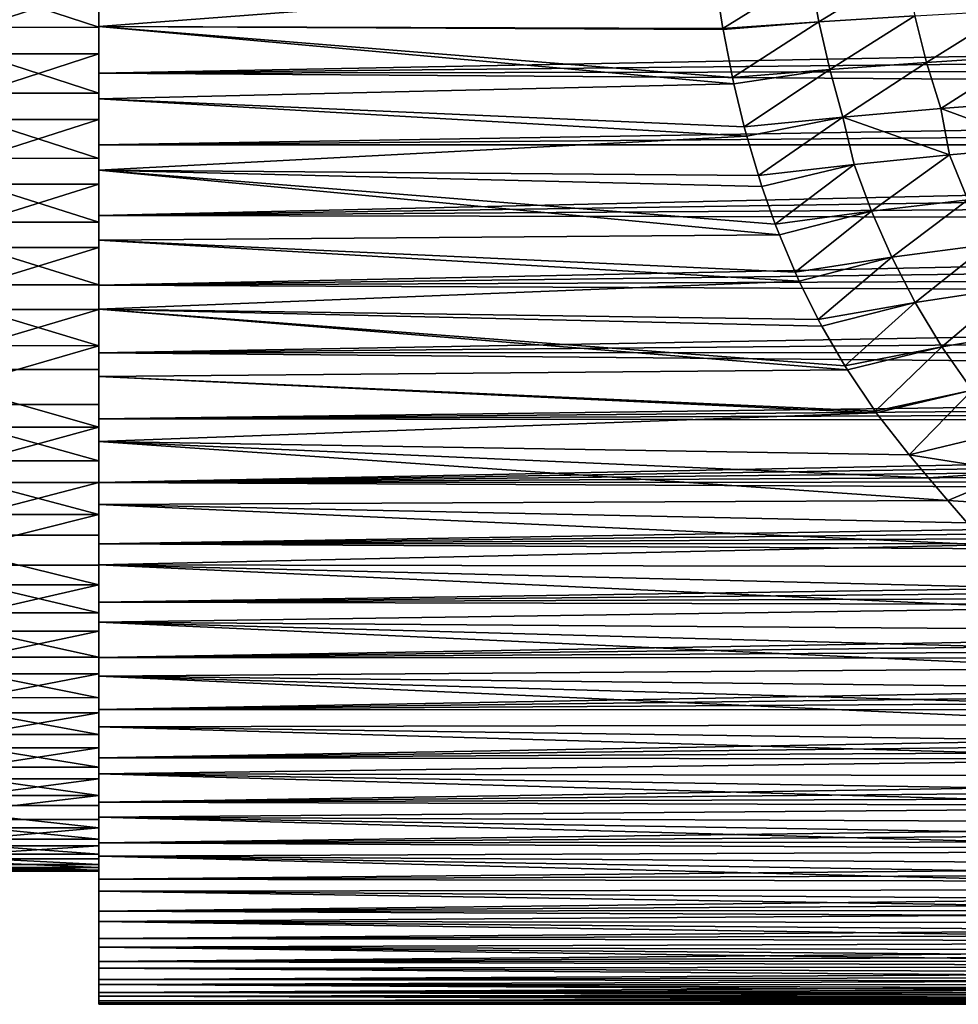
# Model space of a CAD drawing. Header units: metres. Extents: x -46 to 104, y -30 to 30.
# Tile 553 of 656: x 63.56 to 67.09, y -4 to -0.3. Entities that reach past the tile are written whole.
import ezdxf

# ---------------------------------------------------------------- set-up
doc = ezdxf.new("R2010")
doc.units = ezdxf.units.M
doc.layers.add('solid_26_000_502_XXX', color=7, linetype='CONTINUOUS')

msp = doc.modelspace()

# ---------------------------------------------------------------- linework, layer by layer
at = {"layer": 'solid_26_000_502_XXX'}
for points in [[(66.176994, -0.143846, 294.002594), (63.859383, -0.321124, 294.012909), (63.859383, -0.048409, 294.000305)], [(63.859383, -0.324175, 294.515045), (63.859383, -0.048409, 294.000305), (63.859383, -0.321124, 294.012909)], [(63.859383, -0.324175, 294.515045), (63.859383, -0.075091, 294.500793), (63.859383, -0.048409, 294.000305)], [(63.859383, -0.324175, 294.515045), (63.099998, -0.32437, 294.515076), (63.099998, -0.074931, 294.500793)], [(63.859383, -0.324175, 294.515045), (63.099998, -0.074931, 294.500793), (63.859383, -0.075091, 294.500793)], [(66.567558, -0.303695, 294.000488), (66.534515, -0.123759, 293.99115), (66.890808, -0.104871, 293.958374)], [(66.927689, -0.281124, 293.965668), (66.567558, -0.303695, 294.000488), (66.890808, -0.104871, 293.958374)], [(66.176994, -0.143846, 294.002594), (66.206108, -0.328173, 294.013489), (63.859383, -0.321124, 294.012909)], [(66.534515, -0.123759, 293.99115), (66.206108, -0.328173, 294.013489), (66.176994, -0.143846, 294.002594)], [(66.567558, -0.303695, 294.000488), (66.206108, -0.328173, 294.013489), (66.534515, -0.123759, 293.99115)], [(63.859383, -0.174799, 301.495636), (63.099998, -0.17489, 301.495636), (63.099998, -0.42382, 301.474243)], [(63.859383, -0.174799, 301.495636), (63.099998, -0.42382, 301.474243), (63.859383, -0.423994, 301.474213)], [(63.859383, -0.174799, 301.495636), (63.859383, -0.496798, 301.969025), (63.859383, -0.224555, 301.993683)], [(63.859383, -0.174799, 301.495636), (63.859383, -0.423994, 301.474213), (63.859383, -0.496798, 301.969025)], [(75.269821, -0.277667, 301.990356), (63.859383, -0.224555, 301.993683), (63.859383, -0.496798, 301.969025)], [(75.292564, -0.378626, 301.982025), (75.269821, -0.277667, 301.990356), (63.859383, -0.496798, 301.969025)], [(66.608063, -0.48316, 294.017822), (66.567558, -0.303695, 294.000488), (66.927689, -0.281124, 293.965668)], [(66.972466, -0.456291, 293.980377), (66.608063, -0.48316, 294.017822), (66.927689, -0.281124, 293.965668)], [(66.972466, -0.456291, 293.980377), (66.927689, -0.281124, 293.965668), (67.285179, -0.26047, 293.90921)], [(67.334129, -0.432417, 293.920837), (66.972466, -0.456291, 293.980377), (67.285179, -0.26047, 293.90921)], [(63.859383, -0.572133, 294.547089), (63.099998, -0.32437, 294.515076), (63.859383, -0.324175, 294.515045)], [(63.859383, -0.572133, 294.547089), (63.099998, -0.572156, 294.547089), (63.099998, -0.32437, 294.515076)], [(66.24762, -0.537279, 294.036255), (63.859383, -0.592682, 294.044159), (63.859383, -0.321124, 294.012909)], [(63.859383, -0.572133, 294.547089), (63.859383, -0.321124, 294.012909), (63.859383, -0.592682, 294.044159)], [(66.242371, -0.513342, 294.033081), (66.24762, -0.537279, 294.036255), (63.859383, -0.321124, 294.012909)], [(66.206818, -0.332201, 294.013824), (66.242371, -0.513342, 294.033081), (63.859383, -0.321124, 294.012909)], [(66.206108, -0.328173, 294.013489), (66.206818, -0.332201, 294.013824), (63.859383, -0.321124, 294.012909)], [(63.859383, -0.572133, 294.547089), (63.859383, -0.324175, 294.515045), (63.859383, -0.321124, 294.012909)], [(66.567558, -0.303695, 294.000488), (66.206818, -0.332201, 294.013824), (66.206108, -0.328173, 294.013489)], [(66.567558, -0.303695, 294.000488), (66.242371, -0.513342, 294.033081), (66.206818, -0.332201, 294.013824)], [(66.608063, -0.48316, 294.017822), (66.242371, -0.513342, 294.033081), (66.567558, -0.303695, 294.000488)], [(75.309875, -0.477629, 301.971375), (75.292564, -0.378626, 301.982025), (63.859383, -0.496798, 301.969025)], [(63.859383, -0.423994, 301.474213), (63.099998, -0.42382, 301.474243), (63.099998, -0.67059, 301.43515)], [(63.859383, -0.423994, 301.474213), (63.099998, -0.67059, 301.43515), (63.859383, -0.67059, 301.43515)], [(63.859383, -0.423994, 301.474213), (63.859383, -0.67059, 301.43515), (63.859383, -0.496798, 301.969025)], [(67.026314, -0.629802, 294.002289), (66.972466, -0.456291, 293.980377), (67.334129, -0.432417, 293.920837)], [(67.392662, -0.602087, 293.938812), (67.026314, -0.629802, 294.002289), (67.334129, -0.432417, 293.920837)], [(75.322067, -0.575148, 301.958435), (75.309875, -0.477629, 301.971375), (63.859383, -0.496798, 301.969025)], [(66.657104, -0.661659, 294.043182), (66.608063, -0.48316, 294.017822), (66.972466, -0.456291, 293.980377)], [(67.026314, -0.629802, 294.002289), (66.657104, -0.661659, 294.043182), (66.972466, -0.456291, 293.980377)], [(75.322067, -0.575148, 301.958435), (63.859383, -0.496798, 301.969025), (63.859383, -0.766388, 301.925903)], [(63.859383, -0.67059, 301.43515), (63.859383, -0.766388, 301.925903), (63.859383, -0.496798, 301.969025)], [(66.608063, -0.48316, 294.017822), (66.24762, -0.537279, 294.036255), (66.242371, -0.513342, 294.033081)], [(66.608063, -0.48316, 294.017822), (66.286598, -0.698124, 294.061401), (66.24762, -0.537279, 294.036255)], [(66.657104, -0.661659, 294.043182), (66.286598, -0.698124, 294.061401), (66.608063, -0.48316, 294.017822)], [(66.24762, -0.537279, 294.036255), (66.286598, -0.698124, 294.061401), (63.859383, -0.592682, 294.044159)], [(63.859383, -0.817219, 294.596741), (63.099998, -0.572156, 294.547089), (63.859383, -0.572133, 294.547089)], [(63.859383, -0.817219, 294.596741), (63.099998, -0.817026, 294.59671), (63.099998, -0.572156, 294.547089)], [(63.859383, -0.817219, 294.596741), (63.859383, -0.572133, 294.547089), (63.859383, -0.592682, 294.044159)], [(75.329323, -0.671394, 301.943237), (75.322067, -0.575148, 301.958435), (63.859383, -0.766388, 301.925903)], [(66.29628, -0.734213, 294.067963), (63.859383, -0.861176, 294.093811), (63.859383, -0.592682, 294.044159)], [(63.859383, -0.817219, 294.596741), (63.859383, -0.592682, 294.044159), (63.859383, -0.861176, 294.093811)], [(66.286598, -0.698124, 294.061401), (66.29628, -0.734213, 294.067963), (63.859383, -0.592682, 294.044159)], [(67.414406, -0.772702, 293.972809), (67.026314, -0.629802, 294.002289), (67.392662, -0.602087, 293.938812)], [(66.657104, -0.661659, 294.043182), (66.29628, -0.734213, 294.067963), (66.286598, -0.698124, 294.061401)], [(66.657104, -0.661659, 294.043182), (66.339844, -0.882043, 294.09845), (66.29628, -0.734213, 294.067963)], [(66.699684, -0.840384, 294.07782), (66.339844, -0.882043, 294.09845), (66.657104, -0.661659, 294.043182)], [(67.058372, -0.804088, 294.035919), (66.657104, -0.661659, 294.043182), (67.026314, -0.629802, 294.002289)], [(67.058372, -0.804088, 294.035919), (66.699684, -0.840384, 294.07782), (66.657104, -0.661659, 294.043182)], [(67.414406, -0.772702, 293.972809), (67.058372, -0.804088, 294.035919), (67.026314, -0.629802, 294.002289)], [(63.859383, -0.67059, 301.43515), (63.099998, -0.67059, 301.43515), (63.099998, -0.913942, 301.378571)], [(63.859383, -0.913772, 301.378601), (63.859383, -0.67059, 301.43515), (63.099998, -0.913942, 301.378571)], [(63.859383, -0.913772, 301.378601), (63.859383, -0.766388, 301.925903), (63.859383, -0.67059, 301.43515)], [(75.331688, -0.766388, 301.925903), (75.329323, -0.671394, 301.943237), (63.859383, -0.766388, 301.925903)], [(66.29628, -0.734213, 294.067963), (66.339844, -0.882043, 294.09845), (63.859383, -0.861176, 294.093811)], [(63.859383, -1.032408, 301.864471), (75.331688, -0.766388, 301.925903), (63.859383, -0.766388, 301.925903)], [(63.859383, -0.913772, 301.378601), (63.859383, -1.032408, 301.864471), (63.859383, -0.766388, 301.925903)], [(75.32933, -0.861459, 301.906128), (75.331688, -0.766388, 301.925903), (63.859383, -1.032408, 301.864471)], [(67.126869, -0.973736, 294.072845), (67.058372, -0.804088, 294.035919), (67.414406, -0.772702, 293.972809)], [(66.76564, -1.016007, 294.119263), (66.699684, -0.840384, 294.07782), (67.058372, -0.804088, 294.035919)], [(67.126869, -0.973736, 294.072845), (66.76564, -1.016007, 294.119263), (67.058372, -0.804088, 294.035919)], [(63.859383, -1.057626, 294.663635), (63.099998, -1.057734, 294.663666), (63.099998, -0.817026, 294.59671)], [(63.859383, -1.057626, 294.663635), (63.099998, -0.817026, 294.59671), (63.859383, -0.817219, 294.596741)], [(63.859383, -1.057626, 294.663635), (63.859383, -0.817219, 294.596741), (63.859383, -0.861176, 294.093811)], [(66.699684, -0.840384, 294.07782), (66.353111, -0.923071, 294.107971), (66.339844, -0.882043, 294.09845)], [(66.699684, -0.840384, 294.07782), (66.403206, -1.0646, 294.144287), (66.353111, -0.923071, 294.107971)], [(66.76564, -1.016007, 294.119263), (66.403206, -1.0646, 294.144287), (66.699684, -0.840384, 294.07782)], [(66.418571, -1.104415, 294.155487), (63.859383, -1.125611, 294.161652), (63.859383, -0.861176, 294.093811)], [(63.859383, -1.057626, 294.663635), (63.859383, -0.861176, 294.093811), (63.859383, -1.125611, 294.161652)], [(66.403206, -1.0646, 294.144287), (66.418571, -1.104415, 294.155487), (63.859383, -0.861176, 294.093811)], [(66.353111, -0.923071, 294.107971), (66.403206, -1.0646, 294.144287), (63.859383, -0.861176, 294.093811)], [(66.339844, -0.882043, 294.09845), (66.353111, -0.923071, 294.107971), (63.859383, -0.861176, 294.093811)], [(75.322075, -0.956893, 301.88385), (75.32933, -0.861459, 301.906128), (63.859383, -1.032408, 301.864471)], [(63.859383, -0.913772, 301.378601), (63.099998, -0.913942, 301.378571), (63.099998, -1.152638, 301.304749)], [(63.859383, -0.913772, 301.378601), (63.099998, -1.152638, 301.304749), (63.859383, -1.152724, 301.304718)], [(63.859383, -0.913772, 301.378601), (63.859383, -1.152724, 301.304718), (63.859383, -1.032408, 301.864471)], [(75.309891, -1.052683, 301.859009), (75.322075, -0.956893, 301.88385), (63.859383, -1.032408, 301.864471)], [(66.841461, -1.189375, 294.168549), (66.76564, -1.016007, 294.119263), (67.126869, -0.973736, 294.072845)], [(67.203796, -1.140727, 294.116913), (66.841461, -1.189375, 294.168549), (67.126869, -0.973736, 294.072845)], [(75.309891, -1.052683, 301.859009), (63.859383, -1.032408, 301.864471), (63.859383, -1.293938, 301.784943)], [(63.859383, -1.152724, 301.304718), (63.859383, -1.293938, 301.784943), (63.859383, -1.032408, 301.864471)], [(66.76564, -1.016007, 294.119263), (66.418571, -1.104415, 294.155487), (66.403206, -1.0646, 294.144287)], [(66.76564, -1.016007, 294.119263), (66.477829, -1.245223, 294.198761), (66.418571, -1.104415, 294.155487)], [(66.841461, -1.189375, 294.168549), (66.477829, -1.245223, 294.198761), (66.76564, -1.016007, 294.119263)], [(63.859383, -1.292929, 294.747559), (63.099998, -1.057734, 294.663666), (63.859383, -1.057626, 294.663635)], [(63.859383, -1.292929, 294.747559), (63.099998, -1.293051, 294.74762), (63.099998, -1.057734, 294.663666)], [(75.292587, -1.149002, 301.831421), (75.309891, -1.052683, 301.859009), (63.859383, -1.293938, 301.784943)], [(63.859383, -1.292929, 294.747559), (63.859383, -1.057626, 294.663635), (63.859383, -1.125611, 294.161652)], [(66.418571, -1.104415, 294.155487), (66.477829, -1.245223, 294.198761), (63.859383, -1.125611, 294.161652)], [(66.493301, -1.27913, 294.210022), (63.859383, -1.385119, 294.247467), (63.859383, -1.125611, 294.161652)], [(63.859383, -1.292929, 294.747559), (63.859383, -1.125611, 294.161652), (63.859383, -1.385119, 294.247467)], [(66.477829, -1.245223, 294.198761), (66.493301, -1.27913, 294.210022), (63.859383, -1.125611, 294.161652)], [(66.929077, -1.359835, 294.225372), (66.841461, -1.189375, 294.168549), (67.203796, -1.140727, 294.116913)], [(67.291969, -1.304463, 294.167572), (66.929077, -1.359835, 294.225372), (67.203796, -1.140727, 294.116913)], [(63.859383, -1.152724, 301.304718), (63.099998, -1.152638, 301.304749), (63.099998, -1.38546, 301.214111)], [(63.859383, -1.152724, 301.304718), (63.099998, -1.38546, 301.214111), (63.859383, -1.385607, 301.21405)], [(75.269867, -1.246258, 301.800903), (75.292587, -1.149002, 301.831421), (63.859383, -1.293938, 301.784943)], [(63.859383, -1.152724, 301.304718), (63.859383, -1.385607, 301.21405), (63.859383, -1.293938, 301.784943)], [(66.841461, -1.189375, 294.168549), (66.493301, -1.27913, 294.210022), (66.477829, -1.245223, 294.198761)], [(66.841461, -1.189375, 294.168549), (66.564781, -1.42329, 294.26178), (66.493301, -1.27913, 294.210022)], [(66.929077, -1.359835, 294.225372), (66.564781, -1.42329, 294.26178), (66.841461, -1.189375, 294.168549)], [(75.241501, -1.344649, 301.767212), (75.269867, -1.246258, 301.800903), (63.859383, -1.293938, 301.784943)], [(63.859383, -1.521912, 294.848206), (63.099998, -1.293051, 294.74762), (63.859383, -1.292929, 294.747559)], [(63.859383, -1.521912, 294.848206), (63.099998, -1.521779, 294.848145), (63.099998, -1.293051, 294.74762)], [(66.493301, -1.27913, 294.210022), (66.564781, -1.42329, 294.26178), (63.859383, -1.385119, 294.247467)], [(63.859383, -1.521912, 294.848206), (63.859383, -1.292929, 294.747559), (63.859383, -1.385119, 294.247467)], [(75.241501, -1.344649, 301.767212), (63.859383, -1.293938, 301.784943), (63.859383, -1.549124, 301.687836)], [(63.859383, -1.385607, 301.21405), (63.859383, -1.549124, 301.687836), (63.859383, -1.293938, 301.784943)], [(67.029381, -1.526835, 294.289429), (66.929077, -1.359835, 294.225372), (67.291969, -1.304463, 294.167572)], [(67.392212, -1.464569, 294.224457), (67.029381, -1.526835, 294.289429), (67.291969, -1.304463, 294.167572)], [(75.207024, -1.444539, 301.730042), (75.241501, -1.344649, 301.767212), (63.859383, -1.549124, 301.687836)], [(66.929077, -1.359835, 294.225372), (66.578148, -1.448258, 294.271393), (66.564781, -1.42329, 294.26178)], [(66.929077, -1.359835, 294.225372), (66.665016, -1.59809, 294.333099), (66.578148, -1.448258, 294.271393)], [(67.029381, -1.526835, 294.289429), (66.665016, -1.59809, 294.333099), (66.929077, -1.359835, 294.225372)], [(63.859383, -1.385607, 301.21405), (63.099998, -1.38546, 301.214111), (63.099998, -1.611222, 301.107086)], [(63.859383, -1.385607, 301.21405), (63.099998, -1.611222, 301.107086), (63.859383, -1.611048, 301.107178)], [(66.674248, -1.612879, 294.3396), (63.859383, -1.637915, 294.350708), (63.859383, -1.385119, 294.247467)], [(63.859383, -1.521912, 294.848206), (63.859383, -1.385119, 294.247467), (63.859383, -1.637915, 294.350708)], [(66.665016, -1.59809, 294.333099), (66.674248, -1.612879, 294.3396), (63.859383, -1.385119, 294.247467)], [(66.578148, -1.448258, 294.271393), (66.665016, -1.59809, 294.333099), (63.859383, -1.385119, 294.247467)], [(66.564781, -1.42329, 294.26178), (66.578148, -1.448258, 294.271393), (63.859383, -1.385119, 294.247467)], [(63.859383, -1.385607, 301.21405), (63.859383, -1.611048, 301.107178), (63.859383, -1.549124, 301.687836)], [(75.165924, -1.546211, 301.689056), (75.207024, -1.444539, 301.730042), (63.859383, -1.549124, 301.687836)], [(67.143082, -1.689838, 294.360382), (67.029381, -1.526835, 294.289429), (67.392212, -1.464569, 294.224457)], [(63.859383, -1.521912, 294.848206), (63.099998, -1.742752, 294.964752), (63.099998, -1.521779, 294.848145)], [(63.859383, -1.742823, 294.964783), (63.099998, -1.742752, 294.964752), (63.859383, -1.521912, 294.848206)], [(63.859383, -1.742823, 294.964783), (63.859383, -1.521912, 294.848206), (63.859383, -1.637915, 294.350708)], [(75.117813, -1.649818, 301.643921), (75.165924, -1.546211, 301.689056), (63.859383, -1.549124, 301.687836)], [(75.117813, -1.649818, 301.643921), (63.859383, -1.549124, 301.687836), (63.859383, -1.797072, 301.573578)], [(63.859383, -1.611048, 301.107178), (63.859383, -1.797072, 301.573578), (63.859383, -1.549124, 301.687836)], [(67.029381, -1.526835, 294.289429), (66.674248, -1.612879, 294.3396), (66.665016, -1.59809, 294.333099)], [(67.029381, -1.526835, 294.289429), (66.779327, -1.768918, 294.412384), (66.674248, -1.612879, 294.3396)], [(67.143082, -1.689838, 294.360382), (66.779327, -1.768918, 294.412384), (67.029381, -1.526835, 294.289429)], [(63.859383, -1.611048, 301.107178), (63.099998, -1.611222, 301.107086), (63.859383, -1.828753, 300.984222)], [(63.859383, -1.828753, 300.984222), (63.099998, -1.611222, 301.107086), (63.099998, -1.828773, 300.984222)], [(63.859383, -1.611048, 301.107178), (63.859383, -1.828753, 300.984222), (63.859383, -1.797072, 301.573578)], [(66.674248, -1.612879, 294.3396), (66.779327, -1.768918, 294.412384), (63.859383, -1.637915, 294.350708)], [(66.783089, -1.77412, 294.414948), (63.859383, -1.88301, 294.470947), (63.859383, -1.637915, 294.350708)], [(63.859383, -1.954684, 295.09668), (63.859383, -1.637915, 294.350708), (63.859383, -1.88301, 294.470947)], [(66.779327, -1.768918, 294.412384), (66.783089, -1.77412, 294.414948), (63.859383, -1.637915, 294.350708)], [(63.859383, -1.954684, 295.09668), (63.859383, -1.742823, 294.964783), (63.859383, -1.637915, 294.350708)], [(75.090782, -1.702525, 301.619598), (75.117813, -1.649818, 301.643921), (63.859383, -1.797072, 301.573578)], [(75.061852, -1.755746, 301.594086), (75.090782, -1.702525, 301.619598), (63.859383, -1.797072, 301.573578)], [(67.143082, -1.689838, 294.360382), (66.783089, -1.77412, 294.414948), (66.779327, -1.768918, 294.412384)], [(67.143082, -1.689838, 294.360382), (66.906227, -1.932684, 294.497894), (66.783089, -1.77412, 294.414948)], [(67.143082, -1.689838, 294.360382), (67.198189, -1.862182, 294.450287), (66.906227, -1.932684, 294.497894)], [(63.859383, -1.954684, 295.09668), (63.099998, -1.954845, 295.096802), (63.099998, -1.742752, 294.964752)], [(63.859383, -1.954684, 295.09668), (63.099998, -1.742752, 294.964752), (63.859383, -1.742823, 294.964783)], [(75.030754, -1.80961, 301.567261), (75.061852, -1.755746, 301.594086), (63.859383, -1.797072, 301.573578)], [(66.783089, -1.77412, 294.414948), (66.906227, -1.932684, 294.497894), (63.859383, -1.88301, 294.470947)], [(75.030754, -1.80961, 301.567261), (63.859383, -1.797072, 301.573578), (63.859383, -2.036942, 301.442505)], [(63.859383, -1.828753, 300.984222), (63.859383, -2.036942, 301.442505), (63.859383, -1.797072, 301.573578)], [(74.997314, -1.864195, 301.539032), (75.030754, -1.80961, 301.567261), (63.859383, -2.036942, 301.442505)], [(63.859383, -1.828753, 300.984222), (63.099998, -1.828773, 300.984222), (63.099998, -2.037006, 300.846161)], [(63.859383, -1.828753, 300.984222), (63.099998, -2.037006, 300.846161), (63.859383, -2.037167, 300.846039)], [(63.859383, -1.828753, 300.984222), (63.859383, -2.037167, 300.846039), (63.859383, -2.036942, 301.442505)], [(74.961685, -1.919367, 301.50943), (74.997314, -1.864195, 301.539032), (63.859383, -2.036942, 301.442505)], [(67.051575, -2.104823, 294.598572), (63.859383, -2.119608, 294.607758), (63.859383, -1.88301, 294.470947)], [(63.859383, -2.157013, 295.243683), (63.859383, -1.88301, 294.470947), (63.859383, -2.119608, 294.607758)], [(66.978798, -2.019385, 294.54715), (67.051575, -2.104823, 294.598572), (63.859383, -1.88301, 294.470947)], [(66.906227, -1.932684, 294.497894), (66.978798, -2.019385, 294.54715), (63.859383, -1.88301, 294.470947)], [(63.859383, -2.157013, 295.243683), (63.859383, -1.954684, 295.09668), (63.859383, -1.88301, 294.470947)], [(67.310844, -1.996871, 294.524231), (66.906227, -1.932684, 294.497894), (67.198189, -1.862182, 294.450287)], [(74.923584, -1.975245, 301.478271), (74.961685, -1.919367, 301.50943), (63.859383, -2.036942, 301.442505)], [(63.859383, -2.157013, 295.243683), (63.099998, -1.954845, 295.096802), (63.859383, -1.954684, 295.09668)], [(63.859383, -2.157013, 295.243683), (63.099998, -2.156976, 295.243652), (63.099998, -1.954845, 295.096802)], [(67.310844, -1.996871, 294.524231), (66.978798, -2.019385, 294.54715), (66.906227, -1.932684, 294.497894)], [(74.882759, -2.031912, 301.445496), (74.923584, -1.975245, 301.478271), (63.859383, -2.036942, 301.442505)], [(67.310844, -1.996871, 294.524231), (67.051575, -2.104823, 294.598572), (66.978798, -2.019385, 294.54715)], [(67.423782, -2.128197, 294.603027), (67.051575, -2.104823, 294.598572), (67.310844, -1.996871, 294.524231)], [(63.859383, -2.037167, 300.846039), (63.099998, -2.037006, 300.846161), (63.099998, -2.234858, 300.693573)], [(63.859383, -2.037167, 300.846039), (63.099998, -2.234858, 300.693573), (63.859383, -2.234771, 300.693665)], [(74.839417, -2.089217, 301.411041), (74.882759, -2.031912, 301.445496), (63.859383, -2.036942, 301.442505)], [(74.839417, -2.089217, 301.411041), (63.859383, -2.036942, 301.442505), (63.859383, -2.267051, 301.295532)], [(63.859383, -2.037167, 300.846039), (63.859383, -2.267051, 301.295532), (63.859383, -2.036942, 301.442505)], [(63.859383, -2.037167, 300.846039), (63.859383, -2.234771, 300.693665), (63.859383, -2.267051, 301.295532)], [(74.793243, -2.147256, 301.374817), (74.839417, -2.089217, 301.411041), (63.859383, -2.267051, 301.295532)], [(67.051575, -2.104823, 294.598572), (67.12455, -2.188947, 294.6521), (63.859383, -2.119608, 294.607758)], [(67.423782, -2.128197, 294.603027), (67.12455, -2.188947, 294.6521), (67.051575, -2.104823, 294.598572)], [(67.197693, -2.271706, 294.707672), (63.859383, -2.346132, 294.760284), (63.859383, -2.119608, 294.607758)], [(63.859383, -2.348256, 295.404663), (63.859383, -2.119608, 294.607758), (63.859383, -2.346132, 294.760284)], [(67.12455, -2.188947, 294.6521), (67.197693, -2.271706, 294.707672), (63.859383, -2.119608, 294.607758)], [(63.859383, -2.348256, 295.404663), (63.859383, -2.157013, 295.243683), (63.859383, -2.119608, 294.607758)], [(74.743942, -2.206106, 301.336639), (74.793243, -2.147256, 301.374817), (63.859383, -2.267051, 301.295532)], [(63.859383, -2.157013, 295.243683), (63.099998, -2.348116, 295.404541), (63.099998, -2.156976, 295.243652)], [(63.859383, -2.348256, 295.404663), (63.099998, -2.348116, 295.404541), (63.859383, -2.157013, 295.243683)], [(74.691734, -2.265607, 301.296509), (74.743942, -2.206106, 301.336639), (63.859383, -2.267051, 301.295532)], [(63.859383, -2.234771, 300.693665), (63.099998, -2.234858, 300.693573), (63.859383, -2.421228, 300.527374)], [(63.859383, -2.421228, 300.527374), (63.099998, -2.234858, 300.693573), (63.099998, -2.421322, 300.527283)], [(63.859383, -2.234771, 300.693665), (63.859383, -2.486558, 301.133209), (63.859383, -2.267051, 301.295532)], [(63.859383, -2.234771, 300.693665), (63.859383, -2.421228, 300.527374), (63.859383, -2.486558, 301.133209)], [(74.636307, -2.325815, 301.254303), (74.691734, -2.265607, 301.296509), (63.859383, -2.267051, 301.295532)], [(74.636307, -2.325815, 301.254303), (63.859383, -2.267051, 301.295532), (63.859383, -2.486558, 301.133209)], [(67.197693, -2.271706, 294.707672), (67.271019, -2.353049, 294.76532), (63.859383, -2.346132, 294.760284)], [(74.577354, -2.386785, 301.209869), (74.636307, -2.325815, 301.254303), (63.859383, -2.486558, 301.133209)], [(63.859383, -2.527168, 295.578552), (63.099998, -2.527291, 295.578674), (63.099998, -2.348116, 295.404541)], [(63.859383, -2.527168, 295.578552), (63.099998, -2.348116, 295.404541), (63.859383, -2.348256, 295.404663)], [(67.418579, -2.511251, 294.886536), (63.859383, -2.561637, 294.927856), (63.859383, -2.346132, 294.760284)], [(63.859383, -2.527168, 295.578552), (63.859383, -2.346132, 294.760284), (63.859383, -2.561637, 294.927856)], [(67.344643, -2.432914, 294.824951), (67.418579, -2.511251, 294.886536), (63.859383, -2.346132, 294.760284)], [(67.271019, -2.353049, 294.76532), (67.344643, -2.432914, 294.824951), (63.859383, -2.346132, 294.760284)], [(63.859383, -2.527168, 295.578552), (63.859383, -2.348256, 295.404663), (63.859383, -2.346132, 294.760284)], [(74.515068, -2.44836, 301.163147), (74.577354, -2.386785, 301.209869), (63.859383, -2.486558, 301.133209)], [(63.859383, -2.421228, 300.527374), (63.099998, -2.421322, 300.527283), (63.099998, -2.595448, 300.348114)], [(63.859383, -2.421228, 300.527374), (63.099998, -2.595448, 300.348114), (63.859383, -2.595547, 300.347992)], [(63.859383, -2.421228, 300.527374), (63.859383, -2.694729, 300.956085), (63.859383, -2.486558, 301.133209)], [(63.859383, -2.421228, 300.527374), (63.859383, -2.595547, 300.347992), (63.859383, -2.694729, 300.956085)], [(74.449203, -2.510531, 301.114044), (74.515068, -2.44836, 301.163147), (63.859383, -2.486558, 301.133209)], [(74.449203, -2.510531, 301.114044), (63.859383, -2.486558, 301.133209), (63.859383, -2.694729, 300.956085)], [(74.379463, -2.573312, 301.062347), (74.449203, -2.510531, 301.114044), (63.859383, -2.694729, 300.956085)], [(67.418579, -2.511251, 294.886536), (67.492805, -2.588014, 294.950043), (63.859383, -2.561637, 294.927856)], [(63.859383, -2.693542, 295.765076), (63.099998, -2.527291, 295.578674), (63.859383, -2.527168, 295.578552)], [(63.859383, -2.693542, 295.765076), (63.099998, -2.693587, 295.765137), (63.099998, -2.527291, 295.578674)], [(63.859383, -2.693542, 295.765076), (63.859383, -2.527168, 295.578552), (63.859383, -2.561637, 294.927856)], [(67.642502, -2.736612, 295.082642), (63.859383, -2.765429, 295.109955), (63.859383, -2.561637, 294.927856)], [(63.859383, -2.846265, 295.963135), (63.859383, -2.561637, 294.927856), (63.859383, -2.765429, 295.109955)], [(67.567436, -2.663151, 295.015442), (67.642502, -2.736612, 295.082642), (63.859383, -2.561637, 294.927856)], [(67.492805, -2.588014, 294.950043), (67.567436, -2.663151, 295.015442), (63.859383, -2.561637, 294.927856)], [(63.859383, -2.846265, 295.963135), (63.859383, -2.693542, 295.765076), (63.859383, -2.561637, 294.927856)], [(74.305977, -2.636557, 301.008087), (74.379463, -2.573312, 301.062347), (63.859383, -2.694729, 300.956085)], [(63.859383, -2.595547, 300.347992), (63.099998, -2.595448, 300.348114), (63.099998, -2.756348, 300.156982)], [(63.859383, -2.595547, 300.347992), (63.099998, -2.756348, 300.156982), (63.859383, -2.756398, 300.156921)], [(63.859383, -2.595547, 300.347992), (63.859383, -2.756398, 300.156921), (63.859383, -2.694729, 300.956085)], [(74.228622, -2.700179, 300.951111), (74.305977, -2.636557, 301.008087), (63.859383, -2.694729, 300.956085)], [(63.859383, -2.846265, 295.963135), (63.099998, -2.693587, 295.765137), (63.859383, -2.693542, 295.765076)], [(63.859383, -2.846265, 295.963135), (63.099998, -2.846157, 295.962982), (63.099998, -2.693587, 295.765137)], [(74.228622, -2.700179, 300.951111), (63.859383, -2.694729, 300.956085), (63.859383, -2.890136, 300.76535)], [(63.859383, -2.756398, 300.156921), (63.859383, -2.890136, 300.76535), (63.859383, -2.694729, 300.956085)], [(74.147194, -2.764112, 300.891296), (74.228622, -2.700179, 300.951111), (63.859383, -2.890136, 300.76535)], [(67.642502, -2.736612, 295.082642), (67.717972, -2.808356, 295.151642), (63.859383, -2.765429, 295.109955)], [(63.859383, -2.756398, 300.156921), (63.099998, -2.756348, 300.156982), (63.099998, -2.903202, 299.954834)], [(63.859383, -2.756398, 300.156921), (63.099998, -2.903202, 299.954834), (63.859383, -2.903094, 299.955017)], [(63.859383, -2.756398, 300.156921), (63.859383, -2.903094, 299.955017), (63.859383, -2.890136, 300.76535)], [(74.061714, -2.828241, 300.828613), (74.147194, -2.764112, 300.891296), (63.859383, -2.890136, 300.76535)], [(67.870522, -2.946527, 295.29483), (63.859383, -2.956202, 295.305389), (63.859383, -2.765429, 295.109955)], [(63.859383, -2.9842, 296.171204), (63.859383, -2.765429, 295.109955), (63.859383, -2.956202, 295.305389)], [(67.793961, -2.878342, 295.222382), (67.870522, -2.946527, 295.29483), (63.859383, -2.765429, 295.109955)], [(67.717972, -2.808356, 295.151642), (67.793961, -2.878342, 295.222382), (63.859383, -2.765429, 295.109955)], [(63.859383, -2.9842, 296.171204), (63.859383, -2.846265, 295.963135), (63.859383, -2.765429, 295.109955)], [(63.859383, -2.9842, 296.171204), (63.099998, -2.984223, 296.171234), (63.099998, -2.846157, 295.962982)], [(63.859383, -2.9842, 296.171204), (63.099998, -2.846157, 295.962982), (63.859383, -2.846265, 295.963135)], [(73.972229, -2.892392, 300.76297), (74.061714, -2.828241, 300.828613), (63.859383, -2.890136, 300.76535)], [(63.859383, -2.903094, 299.955017), (63.099998, -2.903202, 299.954834), (63.099998, -3.035262, 299.742767)], [(63.859383, -2.903094, 299.955017), (63.099998, -3.035262, 299.742767), (63.859383, -3.035285, 299.742706)], [(73.972229, -2.892392, 300.76297), (63.859383, -2.890136, 300.76535), (63.859383, -3.072024, 300.561768)], [(63.859383, -2.903094, 299.955017), (63.859383, -3.072024, 300.561768), (63.859383, -2.890136, 300.76535)], [(73.878738, -2.956395, 300.694397), (73.972229, -2.892392, 300.76297), (63.859383, -3.072024, 300.561768)], [(63.859383, -2.903094, 299.955017), (63.859383, -3.035285, 299.742706), (63.859383, -3.072024, 300.561768)], [(67.870522, -2.946527, 295.29483), (67.947609, -3.01287, 295.368927), (63.859383, -2.956202, 295.305389)], [(68.025337, -3.07734, 295.444611), (63.859383, -3.133104, 295.513306), (63.859383, -2.956202, 295.305389)], [(63.859383, -3.214154, 296.614655), (63.859383, -2.956202, 295.305389), (63.859383, -3.133104, 295.513306)], [(67.947609, -3.01287, 295.368927), (68.025337, -3.07734, 295.444611), (63.859383, -2.956202, 295.305389)], [(63.859383, -3.107008, 296.388641), (63.859383, -2.9842, 296.171204), (63.859383, -2.956202, 295.305389)], [(63.859383, -3.214154, 296.614655), (63.859383, -3.107008, 296.388641), (63.859383, -2.956202, 295.305389)], [(73.781105, -3.020168, 300.622711), (73.878738, -2.956395, 300.694397), (63.859383, -3.072024, 300.561768)], [(63.859383, -3.107008, 296.388641), (63.099998, -2.984223, 296.171234), (63.859383, -2.9842, 296.171204)], [(63.859383, -3.107008, 296.388641), (63.099998, -3.107083, 296.388763), (63.099998, -2.984223, 296.171234)], [(63.859383, -3.035285, 299.742706), (63.099998, -3.035262, 299.742767), (63.099998, -3.151855, 299.52179)], [(63.859383, -3.035285, 299.742706), (63.099998, -3.151855, 299.52179), (63.859383, -3.151937, 299.521606)], [(73.679573, -3.083469, 300.547974), (73.781105, -3.020168, 300.622711), (63.859383, -3.072024, 300.561768)], [(63.859383, -3.035285, 299.742706), (63.859383, -3.239789, 300.346008), (63.859383, -3.072024, 300.561768)], [(63.859383, -3.035285, 299.742706), (63.859383, -3.151937, 299.521606), (63.859383, -3.239789, 300.346008)], [(73.679573, -3.083469, 300.547974), (63.859383, -3.072024, 300.561768), (63.859383, -3.239789, 300.346008)], [(63.859383, -3.214154, 296.614655), (63.099998, -3.107083, 296.388763), (63.859383, -3.107008, 296.388641)], [(63.859383, -3.214154, 296.614655), (63.099998, -3.21411, 296.614532), (63.099998, -3.107083, 296.388763)], [(68.025337, -3.07734, 295.444611), (68.10379, -3.139902, 295.521881), (63.859383, -3.133104, 295.513306)], [(73.574463, -3.146012, 300.470337), (73.679573, -3.083469, 300.547974), (63.859383, -3.239789, 300.346008)], [(63.859383, -3.838309, 299.125793), (63.859383, -3.133104, 295.513306), (63.859383, -3.295571, 295.733032)], [(68.262772, -3.259153, 295.680969), (63.859383, -3.295571, 295.733032), (63.859383, -3.133104, 295.513306)], [(63.859383, -3.435158, 297.329407), (63.859383, -3.133104, 295.513306), (63.859383, -3.838309, 299.125793)], [(68.182892, -3.200512, 295.600677), (68.262772, -3.259153, 295.680969), (63.859383, -3.133104, 295.513306)], [(68.10379, -3.139902, 295.521881), (68.182892, -3.200512, 295.600677), (63.859383, -3.133104, 295.513306)], [(63.859383, -3.304804, 296.847504), (63.859383, -3.214154, 296.614655), (63.859383, -3.133104, 295.513306)], [(63.859383, -3.378514, 297.085876), (63.859383, -3.304804, 296.847504), (63.859383, -3.133104, 295.513306)], [(63.859383, -3.435158, 297.329407), (63.859383, -3.378514, 297.085876), (63.859383, -3.133104, 295.513306)], [(73.4655, -3.207747, 300.389648), (73.574463, -3.146012, 300.470337), (63.859383, -3.239789, 300.346008)], [(63.859383, -3.151937, 299.521606), (63.099998, -3.151855, 299.52179), (63.099998, -3.252387, 299.29306)], [(63.859383, -3.151937, 299.521606), (63.099998, -3.252387, 299.29306), (63.859383, -3.252321, 299.293213)], [(63.859383, -3.151937, 299.521606), (63.859383, -3.392317, 300.119476), (63.859383, -3.239789, 300.346008)], [(63.859383, -3.151937, 299.521606), (63.859383, -3.252321, 299.293213), (63.859383, -3.392317, 300.119476)], [(63.859383, -3.214154, 296.614655), (63.099998, -3.304758, 296.847351), (63.099998, -3.21411, 296.614532)], [(63.859383, -3.304804, 296.847504), (63.099998, -3.304758, 296.847351), (63.859383, -3.214154, 296.614655)], [(73.353043, -3.268406, 300.305969), (73.4655, -3.207747, 300.389648), (63.859383, -3.239789, 300.346008)], [(63.859383, -3.252321, 299.293213), (63.099998, -3.252387, 299.29306), (63.859383, -3.336324, 299.0578)], [(63.859383, -3.336324, 299.0578), (63.099998, -3.252387, 299.29306), (63.099998, -3.336345, 299.057739)], [(73.353043, -3.268406, 300.305969), (63.859383, -3.239789, 300.346008), (63.859383, -3.392317, 300.119476)], [(63.859383, -3.252321, 299.293213), (63.859383, -3.336324, 299.0578), (63.859383, -3.392317, 300.119476)], [(68.262772, -3.259153, 295.680969), (68.343513, -3.315794, 295.762695), (63.859383, -3.295571, 295.733032)], [(73.237785, -3.327625, 300.219666), (73.353043, -3.268406, 300.305969), (63.859383, -3.392317, 300.119476)], [(63.859383, -3.906211, 298.861084), (63.859383, -3.295571, 295.733032), (63.859383, -3.442606, 295.963226)], [(68.507484, -3.422928, 295.930328), (63.859383, -3.442606, 295.963226), (63.859383, -3.295571, 295.733032)], [(63.859383, -3.838309, 299.125793), (63.859383, -3.295571, 295.733032), (63.859383, -3.906211, 298.861084)], [(68.425041, -3.37039, 295.845825), (68.507484, -3.422928, 295.930328), (63.859383, -3.295571, 295.733032)], [(68.343513, -3.315794, 295.762695), (68.425041, -3.37039, 295.845825), (63.859383, -3.295571, 295.733032)], [(63.859383, -3.378514, 297.085876), (63.099998, -3.378566, 297.08606), (63.099998, -3.304758, 296.847351)], [(63.859383, -3.378514, 297.085876), (63.099998, -3.304758, 296.847351), (63.859383, -3.304804, 296.847504)], [(73.119408, -3.385365, 300.130554), (73.237785, -3.327625, 300.219666), (63.859383, -3.392317, 300.119476)], [(63.859383, -3.336324, 299.0578), (63.099998, -3.336345, 299.057739), (63.099998, -3.403302, 298.817017)], [(63.859383, -3.336324, 299.0578), (63.099998, -3.403302, 298.817017), (63.859383, -3.403346, 298.816833)], [(63.859383, -3.336324, 299.0578), (63.859383, -3.528979, 299.883179), (63.859383, -3.392317, 300.119476)], [(63.859383, -3.336324, 299.0578), (63.859383, -3.403346, 298.816833), (63.859383, -3.528979, 299.883179)], [(63.859383, -3.435158, 297.329407), (63.099998, -3.378566, 297.08606), (63.859383, -3.378514, 297.085876)], [(63.859383, -3.435158, 297.329407), (63.099998, -3.435158, 297.329407), (63.099998, -3.378566, 297.08606)], [(63.859383, -3.403346, 298.816833), (63.099998, -3.403302, 298.817017), (63.099998, -3.452917, 298.572144)], [(63.859383, -3.403346, 298.816833), (63.099998, -3.452917, 298.572144), (63.859383, -3.45291, 298.572205)], [(72.99826, -3.441393, 300.038818), (73.119408, -3.385365, 300.130554), (63.859383, -3.392317, 300.119476)], [(72.99826, -3.441393, 300.038818), (63.859383, -3.392317, 300.119476), (63.859383, -3.528979, 299.883179)], [(63.859383, -3.403346, 298.816833), (63.859383, -3.649326, 299.637787), (63.859383, -3.528979, 299.883179)], [(63.859383, -3.403346, 298.816833), (63.859383, -3.45291, 298.572205), (63.859383, -3.649326, 299.637787)], [(63.859383, -3.474269, 297.576385), (63.099998, -3.474245, 297.576172), (63.099998, -3.435158, 297.329407)], [(63.859383, -3.474269, 297.576385), (63.099998, -3.435158, 297.329407), (63.859383, -3.435158, 297.329407)], [(68.507484, -3.422928, 295.930328), (68.590919, -3.473385, 296.016174), (63.859383, -3.442606, 295.963226)], [(63.859383, -3.474269, 297.576385), (63.859383, -3.435158, 297.329407), (63.859383, -3.838309, 299.125793)], [(72.875328, -3.495336, 299.944885), (72.99826, -3.441393, 300.038818), (63.859383, -3.528979, 299.883179)], [(63.859383, -3.955875, 298.592499), (63.859383, -3.442606, 295.963226), (63.859383, -3.573507, 296.202759)], [(68.760712, -3.5679, 296.19165), (63.859383, -3.573507, 296.202759), (63.859383, -3.442606, 295.963226)], [(63.859383, -3.906211, 298.861084), (63.859383, -3.442606, 295.963226), (63.859383, -3.955875, 298.592499)], [(68.675293, -3.521713, 296.103271), (68.760712, -3.5679, 296.19165), (63.859383, -3.442606, 295.963226)], [(68.590919, -3.473385, 296.016174), (68.675293, -3.521713, 296.103271), (63.859383, -3.442606, 295.963226)], [(63.859383, -3.45291, 298.572205), (63.099998, -3.452917, 298.572144), (63.859383, -3.484922, 298.324524)], [(63.859383, -3.484922, 298.324524), (63.099998, -3.452917, 298.572144), (63.099998, -3.484937, 298.324371)], [(63.859383, -3.495621, 297.824982), (63.099998, -3.495628, 297.825104), (63.099998, -3.474245, 297.576172)], [(63.859383, -3.495621, 297.824982), (63.099998, -3.474245, 297.576172), (63.859383, -3.474269, 297.576385)], [(63.859383, -3.45291, 298.572205), (63.859383, -3.484922, 298.324524), (63.859383, -3.649326, 299.637787)], [(63.859383, -3.474269, 297.576385), (63.859383, -3.838309, 299.125793), (63.859383, -3.752586, 299.384949)], [(63.859383, -3.495621, 297.824982), (63.859383, -3.474269, 297.576385), (63.859383, -3.752586, 299.384949)], [(63.859383, -3.484922, 298.324524), (63.099998, -3.484937, 298.324371), (63.099998, -3.499198, 298.074921)], [(63.859383, -3.484922, 298.324524), (63.099998, -3.499198, 298.074921), (63.859383, -3.4992, 298.074829)], [(63.859383, -3.4992, 298.074829), (63.099998, -3.495628, 297.825104), (63.859383, -3.495621, 297.824982)], [(63.859383, -3.4992, 298.074829), (63.099998, -3.499198, 298.074921), (63.099998, -3.495628, 297.825104)], [(63.859383, -3.484922, 298.324524), (63.859383, -3.752586, 299.384949), (63.859383, -3.649326, 299.637787)], [(63.859383, -3.484922, 298.324524), (63.859383, -3.4992, 298.074829), (63.859383, -3.752586, 299.384949)], [(72.750359, -3.547148, 299.848724), (72.875328, -3.495336, 299.944885), (63.859383, -3.528979, 299.883179)], [(63.859383, -3.4992, 298.074829), (63.859383, -3.495621, 297.824982), (63.859383, -3.752586, 299.384949)], [(72.750359, -3.547148, 299.848724), (63.859383, -3.528979, 299.883179), (63.859383, -3.649326, 299.637787)], [(72.623589, -3.596679, 299.750397), (72.750359, -3.547148, 299.848724), (63.859383, -3.649326, 299.637787)], [(68.760712, -3.5679, 296.19165), (68.847267, -3.611927, 296.281281), (63.859383, -3.573507, 296.202759)], [(63.859383, -3.987075, 298.32132), (63.859383, -3.573507, 296.202759), (63.859383, -3.68786, 296.450928)], [(68.934898, -3.653745, 296.37207), (63.859383, -3.68786, 296.450928), (63.859383, -3.573507, 296.202759)], [(63.859383, -3.955875, 298.592499), (63.859383, -3.573507, 296.202759), (63.859383, -3.987075, 298.32132)], [(68.847267, -3.611927, 296.281281), (68.934898, -3.653745, 296.37207), (63.859383, -3.573507, 296.202759)], [(72.496101, -3.643617, 299.650482), (72.623589, -3.596679, 299.750397), (63.859383, -3.649326, 299.637787)], [(72.367798, -3.687916, 299.54895), (72.496101, -3.643617, 299.650482), (63.859383, -3.649326, 299.637787)], [(72.367798, -3.687916, 299.54895), (63.859383, -3.649326, 299.637787), (63.859383, -3.752586, 299.384949)], [(68.934898, -3.653745, 296.37207), (69.023705, -3.69334, 296.46402), (63.859383, -3.68786, 296.450928)], [(63.859383, -3.999701, 298.04837), (63.859383, -3.68786, 296.450928), (63.859383, -3.784997, 296.706238)], [(69.205086, -3.765753, 296.651245), (63.859383, -3.784997, 296.706238), (63.859383, -3.68786, 296.450928)], [(63.859383, -3.987075, 298.32132), (63.859383, -3.68786, 296.450928), (63.859383, -3.999701, 298.04837)], [(69.113792, -3.730692, 296.557098), (69.205086, -3.765753, 296.651245), (63.859383, -3.68786, 296.450928)], [(69.023705, -3.69334, 296.46402), (69.113792, -3.730692, 296.557098), (63.859383, -3.68786, 296.450928)], [(72.238747, -3.729509, 299.445953), (72.367798, -3.687916, 299.54895), (63.859383, -3.752586, 299.384949)], [(72.10994, -3.768192, 299.341919), (72.238747, -3.729509, 299.445953), (63.859383, -3.752586, 299.384949)], [(72.10994, -3.768192, 299.341919), (63.859383, -3.752586, 299.384949), (63.859383, -3.838309, 299.125793)], [(69.205086, -3.765753, 296.651245), (69.297691, -3.798504, 296.74646), (63.859383, -3.784997, 296.706238)], [(71.981453, -3.803927, 299.237), (72.10994, -3.768192, 299.341919), (63.859383, -3.838309, 299.125793)], [(63.859383, -3.993681, 297.775238), (63.859383, -3.784997, 296.706238), (63.859383, -3.864422, 296.967407)], [(69.487068, -3.85697, 296.939911), (63.859383, -3.864422, 296.967407), (63.859383, -3.784997, 296.706238)], [(63.859383, -3.999701, 298.04837), (63.859383, -3.784997, 296.706238), (63.859383, -3.993681, 297.775238)], [(69.391708, -3.828926, 296.842712), (69.487068, -3.85697, 296.939911), (63.859383, -3.784997, 296.706238)], [(69.297691, -3.798504, 296.74646), (69.391708, -3.828926, 296.842712), (63.859383, -3.784997, 296.706238)], [(71.85318, -3.836717, 299.131195), (71.981453, -3.803927, 299.237), (63.859383, -3.838309, 299.125793)], [(71.725861, -3.866472, 299.024872), (71.85318, -3.836717, 299.131195), (63.859383, -3.838309, 299.125793)], [(71.725861, -3.866472, 299.024872), (63.859383, -3.838309, 299.125793), (63.859383, -3.906211, 298.861084)], [(69.487068, -3.85697, 296.939911), (69.583862, -3.882613, 297.038055), (63.859383, -3.864422, 296.967407)], [(63.859383, -3.969053, 297.503387), (63.859383, -3.864422, 296.967407), (63.859383, -3.925888, 297.233612)], [(69.682175, -3.905831, 297.137177), (63.859383, -3.925888, 297.233612), (63.859383, -3.864422, 296.967407)], [(63.859383, -3.993681, 297.775238), (63.859383, -3.864422, 296.967407), (63.859383, -3.969053, 297.503387)], [(69.583862, -3.882613, 297.038055), (69.682175, -3.905831, 297.137177), (63.859383, -3.864422, 296.967407)], [(71.59964, -3.893184, 298.918213), (71.725861, -3.866472, 299.024872), (63.859383, -3.906211, 298.861084)], [(71.474373, -3.916879, 298.811218), (71.59964, -3.893184, 298.918213), (63.859383, -3.906211, 298.861084)], [(69.682175, -3.905831, 297.137177), (69.781967, -3.926577, 297.237122), (63.859383, -3.925888, 297.233612)], [(71.474373, -3.916879, 298.811218), (63.859383, -3.906211, 298.861084), (63.859383, -3.955875, 298.592499)], [(71.350441, -3.937551, 298.704071), (71.474373, -3.916879, 298.811218), (63.859383, -3.955875, 298.592499)], [(69.986252, -3.960538, 297.439514), (63.859383, -3.969053, 297.503387), (63.859383, -3.925888, 297.233612)], [(69.883293, -3.944822, 297.337891), (69.986252, -3.960538, 297.439514), (63.859383, -3.925888, 297.233612)], [(69.781967, -3.926577, 297.237122), (69.883293, -3.944822, 297.337891), (63.859383, -3.925888, 297.233612)], [(71.227989, -3.955214, 298.596893), (71.350441, -3.937551, 298.704071), (63.859383, -3.955875, 298.592499)], [(71.106888, -3.969902, 298.489777), (71.227989, -3.955214, 298.596893), (63.859383, -3.955875, 298.592499)], [(71.106888, -3.969902, 298.489777), (63.859383, -3.955875, 298.592499), (63.859383, -3.987075, 298.32132)], [(69.986252, -3.960538, 297.439514), (70.090805, -3.97368, 297.541901), (63.859383, -3.969053, 297.503387)], [(70.304848, -3.992102, 297.748779), (63.859383, -3.993681, 297.775238), (63.859383, -3.969053, 297.503387)], [(70.196983, -3.984213, 297.644958), (70.304848, -3.992102, 297.748779), (63.859383, -3.969053, 297.503387)], [(70.090805, -3.97368, 297.541901), (70.196983, -3.984213, 297.644958), (63.859383, -3.969053, 297.503387)], [(70.98735, -3.98164, 298.382812), (71.106888, -3.969902, 298.489777), (63.859383, -3.987075, 298.32132)], [(70.869476, -3.99046, 298.276093), (70.98735, -3.98164, 298.382812), (63.859383, -3.987075, 298.32132)], [(70.869476, -3.99046, 298.276093), (63.859383, -3.987075, 298.32132), (63.859383, -3.999701, 298.04837)], [(70.753189, -3.996398, 298.169708), (70.869476, -3.99046, 298.276093), (63.859383, -3.999701, 298.04837)], [(70.304848, -3.992102, 297.748779), (70.414406, -3.997305, 297.85318), (63.859383, -3.993681, 297.775238)], [(70.525642, -3.999781, 297.958191), (63.859383, -3.999701, 298.04837), (63.859383, -3.993681, 297.775238)], [(70.414406, -3.997305, 297.85318), (70.525642, -3.999781, 297.958191), (63.859383, -3.993681, 297.775238)], [(70.638557, -3.999492, 298.063721), (70.753189, -3.996398, 298.169708), (63.859383, -3.999701, 298.04837)], [(70.525642, -3.999781, 297.958191), (70.638557, -3.999492, 298.063721), (63.859383, -3.999701, 298.04837)]]:
    msp.add_3dface(points, dxfattribs=at)

doc.saveas('drawing.dxf')
